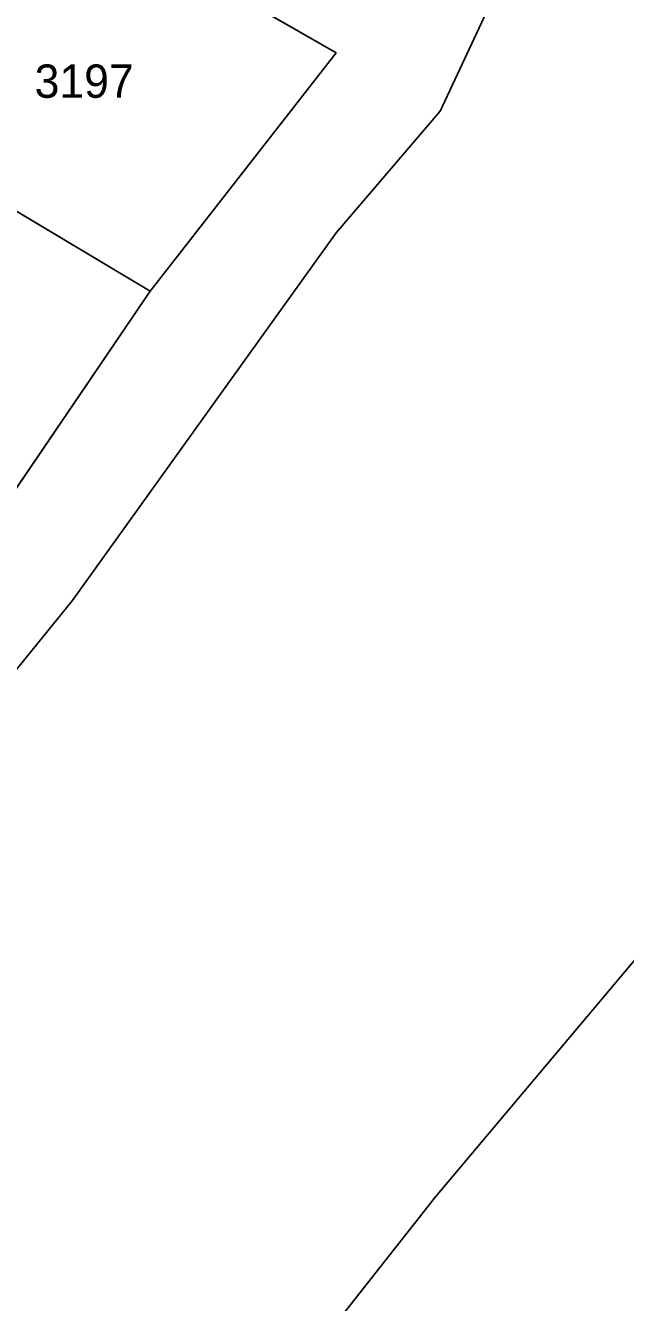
# Model space of a CAD drawing. Extents: x -262715 to -259381, y -1237238 to -1231182.
# Drawn here: x -260223.3 to -260187.3, y -1234726 to -1234649.4 of the extents above; entities that cross this region are included whole.
import ezdxf

# ---------------------------------------------------------------- set-up
doc = ezdxf.new("R2010")
doc.units = 0
for name, color, linetype in [('body_kn', 7, 'Continuous'), ('kladpar_druhypozemkov', 7, 'Continuous'), ('kladpar_hranice', 7, 'Continuous'), ('kladpar_parcelnecisla', 7, 'Continuous'), ('kladpar_plochy', 7, 'Continuous')]:
    doc.layers.add(name, color=color, linetype=linetype)

msp = doc.modelspace()

# ---------------------------------------------------------------- linework, layer by layer
at = {"layer": 'body_kn'}
for p, q in [((-260204.67, -1234651.04), (-260204.67, -1234651.04)), ((-260204.67, -1234651.04), (-260204.67, -1234651.04)), ((-260198.42, -1234654.53), (-260198.42, -1234654.53)), ((-260198.42, -1234654.53), (-260198.42, -1234654.53)), ((-260204.67, -1234661.83), (-260204.67, -1234661.83)), ((-260215.84, -1234665.34), (-260215.84, -1234665.34)), ((-260215.84, -1234665.34), (-260215.84, -1234665.34)), ((-260220.53, -1234683.91), (-260220.53, -1234683.91)), ((-260198.71, -1234719.66), (-260198.71, -1234719.66))]:
    msp.add_line(p, q, dxfattribs=at)
at = {"layer": 'kladpar_druhypozemkov'}
msp.add_line((-260220.24, -1234651.73), (-260220.24, -1234651.73), dxfattribs=at)
at = {"layer": 'kladpar_hranice'}
for points in [[(-260262.66, -1234794.4), (-260242.94, -1234773.98), (-260220.08, -1234746.78), (-260198.71, -1234719.66), (-260175.25, -1234691.8), (-260151.56, -1234663.49), (-260129.41, -1234629.69), (-260106.05, -1234599.13)], [(-260198.42, -1234654.53), (-260204.67, -1234661.83), (-260220.53, -1234683.91), (-260233.77, -1234700.2), (-260242.95, -1234716.96), (-260265.34, -1234751.96), (-260273.98, -1234768.96), (-260280.81, -1234766.48), (-260270.6, -1234749.35), (-260260.52, -1234730.89), (-260248.95, -1234712.54), (-260237.03, -1234695.6), (-260226.81, -1234681.44), (-260215.84, -1234665.34), (-260204.67, -1234651.04), (-260225.13, -1234639.29), (-260227.01, -1234638.18), (-260249.42, -1234624.99), (-260245.13, -1234621.3), (-260221.49, -1234634.77), (-260205.63, -1234643.5), (-260189.51, -1234635.49), (-260198.42, -1234654.53)], [(-260320.82, -1234825.64), (-260302.87, -1234812.26), (-260292.77, -1234800.13), (-260283.5, -1234786.81), (-260276.13, -1234774.54), (-260273.98, -1234768.96), (-260265.34, -1234751.96), (-260242.95, -1234716.96), (-260233.77, -1234700.2), (-260220.53, -1234683.91), (-260204.67, -1234661.83), (-260198.42, -1234654.53), (-260189.51, -1234635.49), (-260162.25, -1234621.95)], [(-260235.05, -1234653.85), (-260225.13, -1234639.29), (-260204.67, -1234651.04)], [(-260204.67, -1234651.04), (-260215.84, -1234665.34), (-260235.05, -1234653.85)], [(-260244.42, -1234668.02), (-260235.05, -1234653.85), (-260215.84, -1234665.34)], [(-260215.84, -1234665.34), (-260226.81, -1234681.44), (-260244.42, -1234668.02)], [(-260175.25, -1234691.8), (-260198.71, -1234719.66), (-260220.08, -1234746.78), (-260242.94, -1234773.98), (-260262.66, -1234794.4), (-260265.38, -1234797.21), (-260267.34, -1234799.24), (-260268.14, -1234799.97), (-260268.5, -1234800.3), (-260275.81, -1234806.95), (-260275.94, -1234807.07), (-260282.96, -1234813.47), (-260283.32, -1234813.79), (-260284.92, -1234815.25), (-260319.46, -1234827.85)]]:
    msp.add_lwpolyline(points, dxfattribs=at)
at = {"layer": 'kladpar_plochy'}
for p, q in [((-260225.13, -1234639.29), (-260204.67, -1234651.04)), ((-260204.67, -1234651.04), (-260215.84, -1234665.34)), ((-260215.84, -1234665.34), (-260235.05, -1234653.85)), ((-260235.05, -1234653.85), (-260215.84, -1234665.34)), ((-260215.84, -1234665.34), (-260226.81, -1234681.44))]:
    msp.add_line(p, q, dxfattribs=at)
msp.add_lwpolyline([(-260198.42, -1234654.53), (-260204.67, -1234661.83), (-260220.53, -1234683.91), (-260233.77, -1234700.2), (-260242.95, -1234716.96), (-260265.34, -1234751.96), (-260273.98, -1234768.96), (-260280.81, -1234766.48), (-260270.6, -1234749.35), (-260260.52, -1234730.89), (-260248.95, -1234712.54), (-260237.03, -1234695.6), (-260226.81, -1234681.44), (-260215.84, -1234665.34), (-260204.67, -1234651.04), (-260225.13, -1234639.29), (-260227.01, -1234638.18), (-260249.42, -1234624.99), (-260245.13, -1234621.3), (-260221.49, -1234634.77), (-260205.63, -1234643.5), (-260189.51, -1234635.49)], close=True, dxfattribs=at)
for points in [[(-260320.82, -1234825.64), (-260302.87, -1234812.26), (-260292.77, -1234800.13), (-260283.5, -1234786.81), (-260276.13, -1234774.54), (-260273.98, -1234768.96), (-260265.34, -1234751.96), (-260242.95, -1234716.96), (-260233.77, -1234700.2), (-260220.53, -1234683.91), (-260204.67, -1234661.83), (-260198.42, -1234654.53), (-260189.51, -1234635.49), (-260162.25, -1234621.95)], [(-260175.25, -1234691.8), (-260198.71, -1234719.66), (-260220.08, -1234746.78), (-260242.94, -1234773.98), (-260262.66, -1234794.4), (-260265.38, -1234797.21), (-260267.34, -1234799.24), (-260268.14, -1234799.97), (-260268.5, -1234800.3), (-260275.81, -1234806.95), (-260275.94, -1234807.07), (-260282.96, -1234813.47), (-260283.32, -1234813.79), (-260284.92, -1234815.25), (-260319.46, -1234827.85)], [(-260184.9, -1234763.56), (-260211.81, -1234778.57), (-260218.29, -1234782.2), (-260230.17, -1234788.86), (-260263.03, -1234807.26), (-260264.87, -1234807.93), (-260275.18, -1234811.69), (-260271.66, -1234809.17), (-260265.89, -1234804.66), (-260264.78, -1234801.72), (-260262.66, -1234794.4), (-260242.94, -1234773.98), (-260220.08, -1234746.78), (-260198.71, -1234719.66), (-260175.25, -1234691.8)]]:
    msp.add_lwpolyline(points, dxfattribs=at)

# ---------------------------------------------------------------- texts
at = {"layer": 'kladpar_parcelnecisla'}
msp.add_text('3197', height=2, dxfattribs=at).set_placement((-260222.776, -1234653.73))

doc.saveas('drawing.dxf')
